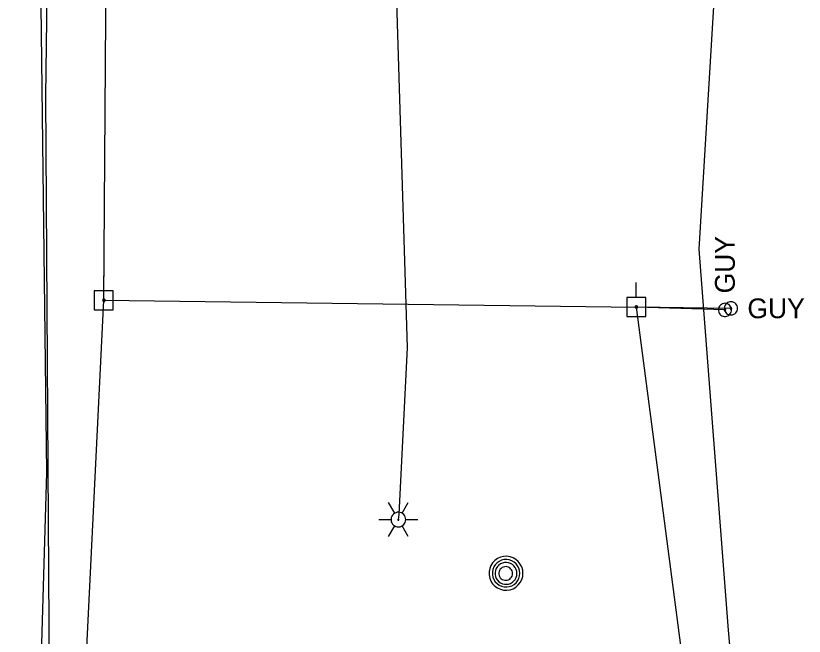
# Model space of a CAD drawing. Extents: x 596028 to 606371, y 330010 to 403088.
# Drawn here: x 602047 to 602200.3, y 371614.9 to 371735.6 of the extents above; entities that cross this region are included whole.
import ezdxf

# ---------------------------------------------------------------- set-up
doc = ezdxf.new("R2010")
doc.units = 0
for name, color, linetype in [('E_LTG', 7, 'Continuous'), ('E_UTL_E_UG', 7, 'Continuous'), ('E_UTL_EGuyWire', 7, 'Continuous'), ('E_UTL_EPowerPole', 7, 'Continuous'), ('E_UTL_G_UG', 7, 'Continuous'), ('E_UTL_MH', 7, 'Continuous'), ('E_UTL_Overhead', 7, 'Continuous'), ('E_UTL_T_UG', 7, 'Continuous'), ('E_UTL_TV_UG', 7, 'Continuous')]:
    doc.layers.add(name, color=color, linetype=linetype)

msp = doc.modelspace()

# ---------------------------------------------------------------- linework, layer by layer
at = {"layer": 'E_LTG'}
for points in [[(602120.68, 371638.8), (602119.49, 371640.86)], [(602122.11, 371638.8), (602123.3, 371640.86)], [(602122.82, 371637.56), (602122.79, 371637.83), (602122.72, 371638.09), (602122.59, 371638.34), (602122.43, 371638.55), (602122.22, 371638.73), (602121.99, 371638.86), (602121.73, 371638.95), (602121.46, 371638.99), (602121.19, 371638.98), (602120.92, 371638.91), (602120.68, 371638.8), (602120.46, 371638.64), (602120.27, 371638.45), (602120.12, 371638.22), (602120.02, 371637.97), (602119.97, 371637.7), (602119.97, 371637.43), (602120.02, 371637.16), (602120.12, 371636.91), (602120.27, 371636.68), (602120.46, 371636.48), (602120.68, 371636.33), (602120.92, 371636.21), (602121.19, 371636.15), (602121.46, 371636.14), (602121.73, 371636.17), (602121.99, 371636.26), (602122.22, 371636.4), (602122.43, 371636.58), (602122.59, 371636.79), (602122.72, 371637.03), (602122.79, 371637.29), (602122.82, 371637.56)], [(602122.82, 371637.56), (602122.79, 371637.83), (602122.72, 371638.09), (602122.59, 371638.34), (602122.43, 371638.55), (602122.22, 371638.73), (602121.99, 371638.86), (602121.73, 371638.95), (602121.46, 371638.99), (602121.19, 371638.98), (602120.92, 371638.91), (602120.68, 371638.8), (602120.46, 371638.64), (602120.27, 371638.45), (602120.12, 371638.22), (602120.02, 371637.97), (602119.97, 371637.7), (602119.97, 371637.43), (602120.02, 371637.16), (602120.12, 371636.91), (602120.27, 371636.68), (602120.46, 371636.48), (602120.68, 371636.33), (602120.92, 371636.21), (602121.19, 371636.15), (602121.46, 371636.14), (602121.73, 371636.17), (602121.99, 371636.26), (602122.22, 371636.4), (602122.43, 371636.58), (602122.59, 371636.79), (602122.72, 371637.03), (602122.79, 371637.29), (602122.82, 371637.56)], [(602122.82, 371637.56), (602122.79, 371637.83), (602122.72, 371638.09), (602122.59, 371638.34), (602122.43, 371638.55), (602122.22, 371638.73), (602121.99, 371638.86), (602121.73, 371638.95), (602121.46, 371638.99), (602121.19, 371638.98), (602120.92, 371638.91), (602120.68, 371638.8), (602120.46, 371638.64), (602120.27, 371638.45), (602120.12, 371638.22), (602120.02, 371637.97), (602119.97, 371637.7), (602119.97, 371637.43), (602120.02, 371637.16), (602120.12, 371636.91), (602120.27, 371636.68), (602120.46, 371636.48), (602120.68, 371636.33), (602120.92, 371636.21), (602121.19, 371636.15), (602121.46, 371636.14), (602121.73, 371636.17), (602121.99, 371636.26), (602122.22, 371636.4), (602122.43, 371636.58), (602122.59, 371636.79), (602122.72, 371637.03), (602122.79, 371637.29), (602122.82, 371637.56)], [(602117.58, 371637.56), (602119.96, 371637.56)], [(602121.51, 371637.56), (602121.51, 371637.59), (602121.5, 371637.61), (602121.49, 371637.63), (602121.48, 371637.64), (602121.46, 371637.66), (602121.44, 371637.67), (602121.42, 371637.68), (602121.4, 371637.68), (602121.37, 371637.68), (602121.35, 371637.68), (602121.33, 371637.67), (602121.31, 371637.65), (602121.3, 371637.64), (602121.29, 371637.62), (602121.28, 371637.6), (602121.27, 371637.57), (602121.27, 371637.55), (602121.28, 371637.53), (602121.29, 371637.51), (602121.3, 371637.49), (602121.31, 371637.47), (602121.33, 371637.46), (602121.35, 371637.45), (602121.37, 371637.44), (602121.4, 371637.44), (602121.42, 371637.45), (602121.44, 371637.45), (602121.46, 371637.47), (602121.48, 371637.48), (602121.49, 371637.5), (602121.5, 371637.52), (602121.51, 371637.54), (602121.51, 371637.56)], [(602122.82, 371637.56), (602125.2, 371637.56)], [(602119.49, 371634.26), (602120.68, 371636.33)], [(602123.3, 371634.26), (602122.11, 371636.33)]]:
    msp.add_lwpolyline(points, dxfattribs=at)
at = {"layer": 'E_UTL_E_UG'}
for points in [[(602185.4, 371490.73), (602189.91, 371534.04), (602187.34, 371537.79), (602188.54, 371582.34), (602185.56, 371616.08), (602179.88, 371690.19), (602190.56, 371867.38)], [(602121.39, 371637.56), (602121.58, 371638.53), (602123.15, 371671.05), (602120.12, 371769.85), (602117.63, 371857.3)]]:
    msp.add_lwpolyline(points, dxfattribs=at)
at = {"layer": 'E_UTL_EGuyWire'}
for p in [(602184.87, 371678.36), (602186.03, 371678.66)]:
    msp.add_line(p, (602167.67, 371678.92), dxfattribs=at)
for points in [[(602184.87, 371679.64), (602184.63, 371679.62), (602184.39, 371679.55), (602184.18, 371679.44), (602183.98, 371679.29), (602183.82, 371679.1), (602183.7, 371678.89), (602183.62, 371678.66), (602183.59, 371678.42), (602183.6, 371678.18), (602183.66, 371677.94), (602183.76, 371677.72), (602183.9, 371677.52), (602184.08, 371677.35), (602184.28, 371677.22), (602184.51, 371677.13), (602184.75, 371677.08), (602184.99, 371677.08), (602185.23, 371677.13), (602185.46, 371677.22), (602185.66, 371677.35), (602185.84, 371677.52), (602185.98, 371677.72), (602186.08, 371677.94), (602186.14, 371678.18), (602186.15, 371678.42), (602186.12, 371678.66), (602186.04, 371678.89), (602185.92, 371679.1), (602185.76, 371679.29), (602185.56, 371679.44), (602185.35, 371679.55), (602185.11, 371679.62), (602184.87, 371679.64)], [(602187.32, 371678.66), (602187.29, 371678.91), (602187.23, 371679.14), (602187.11, 371679.36), (602186.96, 371679.55), (602186.78, 371679.71), (602186.57, 371679.83), (602186.34, 371679.91), (602186.1, 371679.95), (602185.85, 371679.93), (602185.61, 371679.88), (602185.39, 371679.78), (602185.19, 371679.63), (602185.03, 371679.46), (602184.89, 371679.25), (602184.8, 371679.03), (602184.76, 371678.79), (602184.76, 371678.54), (602184.8, 371678.3), (602184.89, 371678.08), (602185.03, 371677.87), (602185.19, 371677.69), (602185.39, 371677.55), (602185.61, 371677.45), (602185.85, 371677.39), (602186.1, 371677.38), (602186.34, 371677.42), (602186.57, 371677.5), (602186.78, 371677.62), (602186.96, 371677.78), (602187.11, 371677.97), (602187.23, 371678.19), (602187.29, 371678.42), (602187.32, 371678.66)], [(602186.2, 371678.66), (602186.19, 371678.69), (602186.18, 371678.72), (602186.17, 371678.75), (602186.15, 371678.77), (602186.13, 371678.79), (602186.1, 371678.81), (602186.07, 371678.82), (602186.04, 371678.82), (602186.01, 371678.82), (602185.98, 371678.82), (602185.95, 371678.8), (602185.93, 371678.78), (602185.91, 371678.76), (602185.89, 371678.74), (602185.88, 371678.71), (602185.87, 371678.68), (602185.87, 371678.65), (602185.88, 371678.62), (602185.89, 371678.59), (602185.91, 371678.56), (602185.93, 371678.54), (602185.95, 371678.52), (602185.98, 371678.51), (602186.01, 371678.5), (602186.04, 371678.5), (602186.07, 371678.51), (602186.1, 371678.52), (602186.13, 371678.53), (602186.15, 371678.55), (602186.17, 371678.58), (602186.18, 371678.6), (602186.19, 371678.63), (602186.2, 371678.66)], [(602184.87, 371678.52), (602184.84, 371678.52), (602184.81, 371678.51), (602184.78, 371678.49), (602184.76, 371678.47), (602184.74, 371678.45), (602184.72, 371678.42), (602184.71, 371678.4), (602184.71, 371678.37), (602184.71, 371678.33), (602184.72, 371678.31), (602184.73, 371678.28), (602184.75, 371678.25), (602184.77, 371678.23), (602184.8, 371678.22), (602184.82, 371678.2), (602184.85, 371678.2), (602184.88, 371678.2), (602184.91, 371678.2), (602184.94, 371678.22), (602184.97, 371678.23), (602184.99, 371678.25), (602185.01, 371678.28), (602185.02, 371678.31), (602185.03, 371678.33), (602185.03, 371678.37), (602185.03, 371678.4), (602185.02, 371678.42), (602185, 371678.45), (602184.98, 371678.47), (602184.96, 371678.49), (602184.93, 371678.51), (602184.9, 371678.52), (602184.87, 371678.52)]]:
    msp.add_lwpolyline(points, dxfattribs=at)
at = {"layer": 'E_UTL_EPowerPole'}
for points in [[(602064.13, 371682.08), (602064.13, 371684.99)], [(602167.63, 371680.76), (602167.63, 371683.67)], [(602065.97, 371682.08), (602062.28, 371682.08)], [(602062.28, 371682.08), (602062.28, 371678.39)], [(602065.97, 371678.39), (602065.97, 371682.08)], [(602064.4, 371680.24), (602064.39, 371680.28), (602064.38, 371680.32), (602064.36, 371680.36), (602064.33, 371680.4), (602064.3, 371680.43), (602064.26, 371680.45), (602064.22, 371680.47), (602064.17, 371680.47), (602064.13, 371680.47), (602064.08, 371680.46), (602064.04, 371680.44), (602064, 371680.42), (602063.97, 371680.38), (602063.95, 371680.34), (602063.93, 371680.3), (602063.92, 371680.26), (602063.92, 371680.21), (602063.93, 371680.17), (602063.95, 371680.13), (602063.97, 371680.09), (602064, 371680.06), (602064.04, 371680.03), (602064.08, 371680.01), (602064.13, 371680), (602064.17, 371680), (602064.22, 371680), (602064.26, 371680.02), (602064.3, 371680.04), (602064.33, 371680.07), (602064.36, 371680.11), (602064.38, 371680.15), (602064.39, 371680.19), (602064.4, 371680.24)], [(602169.48, 371680.76), (602165.79, 371680.76)], [(602165.79, 371680.76), (602165.79, 371677.07)], [(602169.48, 371677.07), (602169.48, 371680.76)], [(602167.9, 371678.92), (602167.9, 371678.97), (602167.89, 371679.01), (602167.87, 371679.05), (602167.84, 371679.09), (602167.8, 371679.12), (602167.76, 371679.14), (602167.72, 371679.15), (602167.68, 371679.16), (602167.63, 371679.16), (602167.59, 371679.15), (602167.55, 371679.13), (602167.51, 371679.1), (602167.48, 371679.07), (602167.45, 371679.03), (602167.44, 371678.99), (602167.43, 371678.94), (602167.43, 371678.9), (602167.44, 371678.85), (602167.45, 371678.81), (602167.48, 371678.77), (602167.51, 371678.74), (602167.55, 371678.71), (602167.59, 371678.7), (602167.63, 371678.69), (602167.68, 371678.68), (602167.72, 371678.69), (602167.76, 371678.7), (602167.8, 371678.73), (602167.84, 371678.76), (602167.87, 371678.79), (602167.89, 371678.83), (602167.9, 371678.88), (602167.9, 371678.92)], [(602062.28, 371678.39), (602065.97, 371678.39)], [(602165.79, 371677.07), (602169.48, 371677.07)]]:
    msp.add_lwpolyline(points, dxfattribs=at)
at = {"layer": 'E_UTL_G_UG'}
msp.add_lwpolyline([(602051.22, 371441.24), (602049.96, 371540.24), (602053.06, 371646.71), (602051.82, 371748.3), (602052.1, 371852.97), (602055.63, 371915.88), (602057.2, 372007.71), (602056.09, 372137.01), (602056.3, 372210.26), (602057.37, 372432.29), (602067.59, 372432.97), (602077.64, 372432.9), (602091.3, 372432.91), (602091.91, 372435.7), (602093.69, 372460.52), (602093.24, 372526.91), (602093.15, 372614.92)], dxfattribs=at)
at = {"layer": 'E_UTL_MH'}
for points in [[(602145.62, 371627.12), (602145.56, 371627.75), (602145.38, 371628.35), (602145.09, 371628.91), (602144.71, 371629.4), (602144.23, 371629.81), (602143.69, 371630.13), (602143.1, 371630.33), (602142.48, 371630.42), (602141.85, 371630.39), (602141.24, 371630.24), (602140.67, 371629.98), (602140.16, 371629.62), (602139.72, 371629.16), (602139.39, 371628.64), (602139.15, 371628.05), (602139.03, 371627.44), (602139.03, 371626.81), (602139.15, 371626.2), (602139.39, 371625.61), (602139.72, 371625.08), (602140.16, 371624.63), (602140.67, 371624.27), (602141.24, 371624.01), (602141.85, 371623.86), (602142.48, 371623.83), (602143.1, 371623.92), (602143.69, 371624.12), (602144.23, 371624.44), (602144.71, 371624.85), (602145.09, 371625.34), (602145.38, 371625.9), (602145.56, 371626.5), (602145.62, 371627.12)], [(602145, 371627.12), (602144.95, 371627.63), (602144.81, 371628.12), (602144.58, 371628.57), (602144.26, 371628.97), (602143.88, 371629.3), (602143.44, 371629.56), (602142.96, 371629.72), (602142.45, 371629.79), (602141.95, 371629.77), (602141.45, 371629.65), (602140.99, 371629.44), (602140.57, 371629.14), (602140.22, 371628.78), (602139.95, 371628.35), (602139.76, 371627.87), (602139.66, 371627.37), (602139.66, 371626.87), (602139.76, 371626.37), (602139.95, 371625.89), (602140.22, 371625.47), (602140.57, 371625.1), (602140.99, 371624.8), (602141.45, 371624.59), (602141.95, 371624.47), (602142.45, 371624.45), (602142.96, 371624.52), (602143.44, 371624.69), (602143.88, 371624.94), (602144.26, 371625.27), (602144.58, 371625.67), (602144.81, 371626.13), (602144.95, 371626.61), (602145, 371627.12)], [(602144.44, 371627.09), (602144.4, 371627.49), (602144.29, 371627.88), (602144.1, 371628.24), (602143.85, 371628.56), (602143.55, 371628.83), (602143.2, 371629.03), (602142.81, 371629.16), (602142.41, 371629.22), (602142.01, 371629.2), (602141.61, 371629.1), (602141.25, 371628.94), (602140.92, 371628.7), (602140.64, 371628.41), (602140.42, 371628.07), (602140.27, 371627.69), (602140.19, 371627.29), (602140.19, 371626.89), (602140.27, 371626.49), (602140.42, 371626.12), (602140.64, 371625.78), (602140.92, 371625.48), (602141.25, 371625.25), (602141.61, 371625.08), (602142.01, 371624.98), (602142.41, 371624.97), (602142.81, 371625.02), (602143.2, 371625.16), (602143.55, 371625.36), (602143.85, 371625.62), (602144.1, 371625.94), (602144.29, 371626.3), (602144.4, 371626.69), (602144.44, 371627.09)], [(602143.58, 371627.08), (602143.56, 371627.33), (602143.49, 371627.57), (602143.37, 371627.8), (602143.22, 371628), (602143.03, 371628.16), (602142.81, 371628.29), (602142.57, 371628.37), (602142.32, 371628.41), (602142.06, 371628.39), (602141.82, 371628.34), (602141.59, 371628.23), (602141.38, 371628.08), (602141.21, 371627.9), (602141.07, 371627.69), (602140.97, 371627.45), (602140.93, 371627.2), (602140.93, 371626.95), (602140.97, 371626.7), (602141.07, 371626.47), (602141.21, 371626.25), (602141.38, 371626.07), (602141.59, 371625.92), (602141.82, 371625.82), (602142.06, 371625.76), (602142.32, 371625.75), (602142.57, 371625.78), (602142.81, 371625.86), (602143.03, 371625.99), (602143.22, 371626.16), (602143.37, 371626.36), (602143.49, 371626.58), (602143.56, 371626.82), (602143.58, 371627.08)]]:
    msp.add_lwpolyline(points, dxfattribs=at)
at = {"layer": 'E_UTL_Overhead'}
for points in [[(602052.51, 370286.68), (602048.38, 370407.21), (602054.57, 370641.59), (602056.08, 370840.85), (602056, 371041.84), (602057.12, 371239.25), (602057.2, 371393.62), (602058.03, 371555.69), (602064.16, 371680.24), (602066.66, 372038.53), (602066.58, 372216.08), (602066.88, 372572.55), (602066.55, 372750.09)], [(602064.16, 371680.24), (602167.67, 371678.92)]]:
    msp.add_lwpolyline(points, dxfattribs=at)
at = {"layer": 'E_UTL_T_UG'}
msp.add_lwpolyline([(602056.86, 371223.67), (602056.26, 371225.39), (602052.36, 371234.1), (602055.08, 371304.89), (602047.02, 371331.12), (602052.92, 371393.36), (602052.94, 371438.15), (602052.6, 371438.98), (602053.43, 371474.88), (602052.4, 371531.37), (602053.6, 371606.59), (602052.86, 371719.97), (602054.47, 371843.49), (602050.8, 371865.45), (602052.24, 371879.16), (602054.64, 372006.4), (602051.74, 372150.32), (602051.85, 372296.77), (602052.65, 372432.38), (602066.88, 372572.55)], dxfattribs=at)
at = {"layer": 'E_UTL_TV_UG'}
msp.add_lwpolyline([(602194.54, 371500.89), (602187.28, 371504.34), (602183.4, 371510.19), (602182.11, 371537.19), (602181.88, 371556.98), (602180.81, 371559.25), (602180.87, 371561.95), (602178.59, 371592.4), (602176.32, 371613.1), (602167.67, 371678.92)], dxfattribs=at)

# ---------------------------------------------------------------- texts
at = {"layer": 'E_UTL_EGuyWire'}
msp.add_text('GUY', height=3.85, rotation=90, dxfattribs=at).set_placement((602186.79, 371681.57))
msp.add_text('GUY', height=3.85, dxfattribs=at).set_placement((602189.24, 371676.74))

doc.saveas('drawing.dxf')
